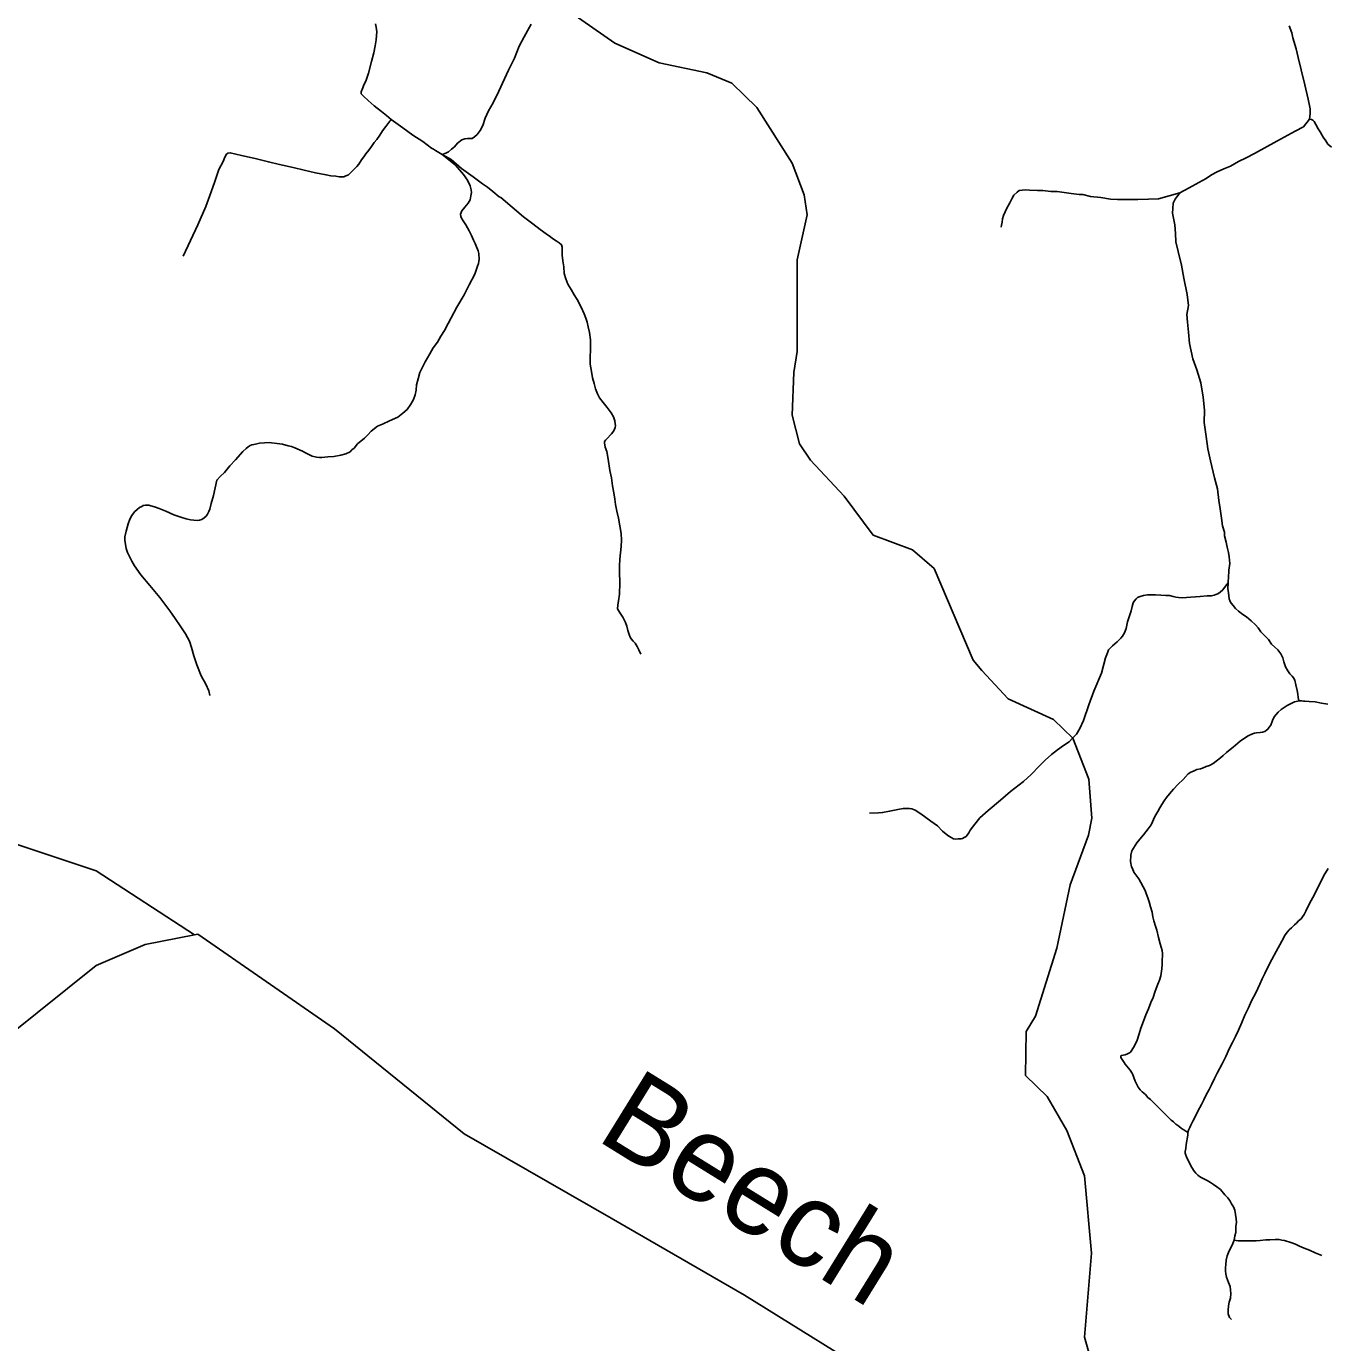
# Model space of a CAD drawing. Extents: x 2290615 to 2522933, y 819489 to 1012715.
# Drawn here: x 2408688 to 2417836, y 885411 to 894668 of the extents above; entities that cross this region are included whole.
import ezdxf

# ---------------------------------------------------------------- set-up
doc = ezdxf.new("R2010")
doc.units = 0
for name, color, linetype in [('Exist Hydrographic Creek Single Shore', 7, 'Continuous'), ('Exist Hydrographic Creek Single Shore Label', 7, 'Continuous'), ('Exist Hydrographic Misc Water Feature', 7, 'Continuous'), ('Exist Road Non-System Type 51', 7, 'Continuous')]:
    doc.layers.add(name, color=color, linetype=linetype)

msp = doc.modelspace()

# ---------------------------------------------------------------- linework, layer by layer
at = {"layer": 'Exist Hydrographic Creek Single Shore'}
msp.add_line((2409869.9, 888279.9), (2409893.3, 888284.5), dxfattribs=at)
for points in [[(2408412.8, 888978.8), (2408438.6, 888974.9), (2409178.3, 888728.3), (2409869.9, 888279.9)], [(2407608.2, 886338), (2407755.2, 886534.5), (2408039.2, 887055), (2408104.2, 887139.7), (2408562.1, 887569.4), (2409178.3, 888062.5), (2409523.6, 888210.5), (2409869.9, 888279.9)], [(2409893.3, 888284.5), (2410855.2, 887618.8), (2411767.2, 886879.1), (2412802.8, 886287.4), (2413739.8, 885744.9), (2414775.4, 885103.8), (2415909.5, 884709.4), (2416096.3, 884636.7)]]:
    msp.add_lwpolyline(points, dxfattribs=at)
at = {"layer": 'Exist Hydrographic Misc Water Feature'}
msp.add_lwpolyline([(2416230, 885103.9), (2416131.4, 885449), (2416180.8, 886040.8), (2416131.4, 886583.3), (2416007.9, 886903.9), (2415869.9, 887142.6), (2415718, 887290.6), (2415721.1, 887599.3), (2415787.1, 887707.1), (2415938, 888186), (2416031.9, 888629.7), (2416160.1, 888979.6), (2416183, 889098.8), (2416161.9, 889373.6), (2416050, 889661.2), (2415915, 889793.6), (2415596, 889938.1), (2415410, 890137.2), (2415349.9, 890210.3), (2415073.9, 890855.6), (2414922, 890987.2), (2414646, 891090.8), (2414441.9, 891364.8), (2414205.1, 891617.7), (2414128, 891732.8), (2414075.1, 891934.1), (2414088, 892233.4), (2414111, 892382), (2414110, 893025.4), (2414180.1, 893343.4), (2414161, 893483.8), (2414075.1, 893706.8), (2413827, 894097.1), (2413650, 894267.1), (2413474.1, 894342), (2413140.1, 894410.4), (2412829, 894548.7), (2412442.1, 894818.5)], dxfattribs=at)
at = {"layer": 'Exist Road Non-System Type 51'}
for points in [[(2411254.8, 894012.2), (2411222.1, 894041.3), (2411187.1, 894067.9), (2411133.9, 894109), (2411091.6, 894145.3), (2411061.3, 894174.3), (2411044.4, 894193.7), (2411043.2, 894207), (2411055.9, 894234.8), (2411062.9, 894257.2), (2411076.4, 894283.2), (2411095.2, 894338.8), (2411115.7, 894421.1), (2411131.5, 894481.6), (2411142.3, 894529.9), (2411149.6, 894572.3), (2411152, 894603.7), (2411153.2, 894629.1), (2411148.4, 894663), (2411143.5, 894686)], [(2412238.9, 894682.4), (2412191, 894595.1), (2412155.8, 894527.5), (2412122, 894444.3), (2412079.8, 894359.8), (2412051.6, 894299.2), (2412010.8, 894211.9), (2411972.8, 894130.2), (2411939, 894073.8), (2411915.1, 894021.7), (2411899.6, 893969.6), (2411881.3, 893935.8), (2411858.7, 893907.6), (2411840.4, 893890.7), (2411823.5, 893879.4), (2411791.7, 893878), (2411772.9, 893876.6), (2411751.7, 893869.5), (2411720.8, 893845.6), (2411700.8, 893821.1), (2411679.1, 893803), (2411657.3, 893784.8), (2411639.2, 893775.2), (2411613.8, 893765.5)], [(2417572.9, 894672.5), (2417590.3, 894622.1), (2417599, 894587.3), (2417621.5, 894509.2), (2417635.4, 894448.3), (2417656.2, 894361.5), (2417682.3, 894257.3), (2417704.9, 894154.8), (2417718.8, 894088.7), (2417718.8, 894054), (2417714.5, 894016.1)], [(2409792, 893051.1), (2409894.5, 893272.4), (2409950.2, 893401.4), (2409979.3, 893477.5), (2410011.9, 893569.8), (2410041.8, 893660.8), (2410073, 893717.8), (2410085.2, 893749), (2410096.1, 893768.1), (2410105.6, 893776.2), (2410122.1, 893778.9), (2410201.8, 893759.9), (2410298.4, 893737.6), (2410390.7, 893714), (2410469.1, 893695.3), (2410565.1, 893674.6), (2410642.3, 893656.5), (2410721.1, 893638.8), (2410796, 893622.8), (2410830.5, 893616.3), (2410864.9, 893613.1), (2410889.6, 893609.8), (2410906.5, 893608.6), (2410921.7, 893610.7), (2410935, 893615.5), (2410943.5, 893619.1), (2410953.2, 893624.3), (2410962, 893630.8), (2410969.5, 893637.4), (2410984, 893653), (2410998.5, 893667.5), (2411011.8, 893682), (2411026.3, 893699), (2411046.8, 893728), (2411062.5, 893751), (2411075.8, 893771.5), (2411097.6, 893798.1), (2411115.7, 893822.3), (2411135.1, 893850.2), (2411154.4, 893871.9), (2411173.8, 893903.4), (2411194.3, 893933.6), (2411216.1, 893962.7), (2411244, 894000), (2411248.7, 894005), (2411254.8, 894012.2)], [(2411254.8, 894012.2), (2411337, 893954.2), (2411405.9, 893902.2), (2411478.4, 893858.6), (2411537.6, 893811.5), (2411553.4, 893803), (2411566.7, 893794.5), (2411613.8, 893765.5)], [(2417714.5, 894016.1), (2417671.9, 893961.9), (2417614.6, 893930.7), (2417510.4, 893875.1), (2417418.4, 893822.9), (2417328.1, 893774.3), (2417269.1, 893743), (2417215.2, 893717), (2417159.7, 893685.7), (2417112.8, 893666.6), (2417065.9, 893644), (2417026, 893623.2), (2416987.8, 893598.8), (2416937.4, 893569.3), (2416869.7, 893532.8), (2416802, 893496.3)], [(2417714.5, 894016.1), (2417729, 894013.5), (2417737.6, 894008.3), (2417747.1, 893998.8), (2417760, 893976.5), (2417777.2, 893946.4), (2417789.9, 893925.3), (2417812.3, 893889.6), (2417830.9, 893861.8), (2417845.2, 893840.1), (2417869.5, 893818.3)], [(2411613.8, 893765.5), (2411706.9, 893691.1), (2411764.2, 893625.3), (2411791.4, 893585), (2411811.1, 893545.5), (2411817.7, 893517.3), (2411818.6, 893498.6), (2411815.8, 893475.1), (2411811.1, 893448.8), (2411795.2, 893424.4), (2411773.6, 893395.2), (2411751.5, 893370.4), (2411741.2, 893347.8), (2411744.9, 893330), (2411749.6, 893319.6), (2411760.9, 893299.9), (2411779.7, 893271.7), (2411802.7, 893229.9), (2411818.6, 893197.1), (2411834.6, 893163.3), (2411845.8, 893140.7), (2411854.3, 893116.3), (2411861.8, 893100.3), (2411865.6, 893088.1), (2411870.2, 893070.3), (2411872.1, 893055.3), (2411873.1, 893043), (2411874, 893030.8), (2411871.2, 893013.9), (2411868.8, 893000.3), (2411862.1, 892980.6), (2411843.9, 892925.8), (2411803.8, 892849.1), (2411767.3, 892779.7), (2411716.2, 892693.9), (2411676, 892617.2), (2411655.9, 892577), (2411628.6, 892529.5), (2411604.8, 892489.4), (2411579.3, 892447.4), (2411551, 892406.3), (2411525.5, 892364.3), (2411492.6, 892309.5), (2411468.9, 892256.6), (2411456.1, 892232.8), (2411445.2, 892189), (2411432.4, 892147), (2411430.6, 892108.7), (2411423.3, 892077.6), (2411410.5, 892044.8), (2411392.2, 892010.1), (2411366.7, 891973.6), (2411337.5, 891948), (2411301, 891920.6), (2411242.6, 891893.2), (2411193.3, 891871.3), (2411159.2, 891857.1), (2411113.7, 891820.4), (2411090.1, 891796), (2411066.5, 891771.6), (2411016.9, 891730.9), (2410993.9, 891701.7), (2410978, 891688.7), (2410965.2, 891675.9), (2410936, 891661.3), (2410899.5, 891652.2), (2410852.1, 891643.1), (2410808.3, 891639.4), (2410766.5, 891635.2), (2410750.5, 891635), (2410730.3, 891638.8), (2410698.2, 891646.3), (2410652, 891669.6), (2410629.7, 891681.3), (2410575.6, 891704.5), (2410553.4, 891712.2), (2410529.4, 891717.8), (2410489.1, 891729.1), (2410453, 891734.7), (2410413, 891740), (2410398.9, 891741.9), (2410363, 891739.4), (2410329.1, 891736.8), (2410301.1, 891730.5), (2410287.3, 891726.3), (2410275.2, 891724.2), (2410261.4, 891719.8), (2410247.5, 891711.6), (2410233.6, 891699.5), (2410210, 891679.1), (2410158.8, 891620.4), (2410119.5, 891577.9), (2410082, 891529.4), (2410054.4, 891505), (2410027, 891476.5), (2410004.5, 891369.7), (2409989.2, 891311.6), (2409979.1, 891272.1), (2409972.7, 891255.1), (2409962.9, 891238)], [(2411613.8, 893765.5), (2411676.9, 893731.5), (2411750.1, 893668.6), (2411831.8, 893608.4), (2411896.5, 893560.5), (2411931.7, 893537.5), (2411969.3, 893506.5), (2412015.3, 893469.9), (2412025.6, 893463.3), (2412186.1, 893329), (2412250.9, 893279.3), (2412301.6, 893239.8), (2412345.7, 893207.9), (2412375.3, 893188.6), (2412390.3, 893175.5), (2412415.6, 893159.5), (2412435.3, 893146.4), (2412452.2, 893132.3), (2412456.9, 893115.4), (2412458.3, 893057.6), (2412462.1, 893018.2), (2412468.7, 892976.8), (2412472.4, 892928.9), (2412482.7, 892893.2), (2412497.7, 892855.7), (2412520.3, 892817.2), (2412542.8, 892779.6), (2412563.5, 892747.7), (2412590.7, 892692.3), (2412611.3, 892645.3), (2412623.5, 892616.2), (2412632.9, 892588), (2412641.4, 892555.1), (2412649.8, 892515.7), (2412657.3, 892464), (2412656.4, 892399.2), (2412654.5, 892335.4), (2412655.4, 892291.2), (2412663.9, 892239.6), (2412671.4, 892196.4), (2412683.6, 892156.9), (2412693, 892118.4), (2412705.2, 892083.6), (2412721.2, 892056.4), (2412745.6, 892023.5), (2412773.7, 891986.9), (2412802.8, 891950.3), (2412817.8, 891921.2), (2412827.2, 891893), (2412830, 891873.3), (2412832.9, 891860.1), (2412830, 891846), (2412821.6, 891824.4), (2412803.8, 891802.8), (2412772.8, 891768.1), (2412763.3, 891757.8), (2412758.2, 891749.8), (2412756.2, 891746.1), (2412755.1, 891738.8), (2412759.6, 891708.9), (2412771.4, 891678.4), (2412782.2, 891623.4), (2412793.4, 891545.5), (2412803.8, 891492.9), (2412812.2, 891437.5), (2412821.6, 891386.8), (2412828.2, 891342.6), (2412833.8, 891305), (2412842.2, 891259), (2412854.4, 891210.2), (2412863.8, 891154.8), (2412872.3, 891101.2), (2412874.2, 891055.2), (2412872.3, 891009.2), (2412868.5, 890966), (2412862.9, 890920), (2412862, 890874.9), (2412861, 890831.7), (2412863.8, 890754.7), (2412860.1, 890674.8), (2412853.5, 890626.9), (2412849.7, 890596.9), (2412847.9, 890571.5), (2412861, 890547.1), (2412883.5, 890512.4), (2412904.2, 890474.8), (2412912.2, 890449.9), (2412920.6, 890419.8), (2412928.1, 890391.7), (2412935.6, 890371.9), (2412943.1, 890360.7), (2412956.3, 890343.8), (2412971.3, 890329.7), (2412984.4, 890306.2), (2412997.6, 890282.7), (2413010.7, 890252.7)], [(2416802, 893496.3), (2416653.7, 893453.7), (2416582.3, 893453.1), (2416507.7, 893449.4), (2416472.3, 893450.8), (2416453.2, 893449.4), (2416405.7, 893451.2), (2416363.5, 893451.2), (2416314.2, 893452.9), (2416247.4, 893463.5), (2416175.2, 893472.3), (2416120.7, 893484.6), (2416094.3, 893486.4), (2416038, 893493.4), (2415988.7, 893498.7), (2415939.5, 893505.7), (2415895.5, 893507.5), (2415839.2, 893512.8), (2415800.5, 893514.5), (2415746.3, 893516.8), (2415714.2, 893517.1), (2415672.1, 893512.8), (2415658, 893502.2), (2415635.1, 893481.1), (2415623.2, 893458.8), (2415606.2, 893425.8), (2415584.8, 893388.3), (2415575, 893363.2), (2415563.4, 893337.3), (2415556.2, 893315), (2415552.7, 893291.8), (2415549.1, 893269.5), (2415547, 893255.8)], [(2416802, 893496.3), (2416770.7, 893452.9), (2416755.1, 893425.1), (2416753.4, 893386.9), (2416750.8, 893353), (2416768.1, 893273.1), (2416771.6, 893210.6), (2416775.1, 893153.2), (2416790.7, 893085.5), (2416815, 892988.2), (2416830.6, 892896.1), (2416855, 892781.5), (2416863.6, 892705), (2416852.3, 892641.6), (2416857.6, 892587.8), (2416864.5, 892518.3), (2416871.4, 892438.4), (2416895.2, 892330.3), (2416922.7, 892253.4), (2416950.4, 892161.3), (2416966.1, 892060.5), (2416976.5, 891968.4), (2416973, 891881.6), (2416987.2, 891783.7), (2417000.4, 891696), (2417019.7, 891612.4), (2417047.4, 891492.6), (2417068.5, 891416), (2417077.7, 891333.2), (2417086.5, 891275.3), (2417095.6, 891209.4), (2417104.2, 891155.5), (2417116.9, 891109.8), (2417118, 891085.1), (2417128.4, 891039.9), (2417136.5, 891006), (2417145.1, 890968.1), (2417149.8, 890936.1), (2417154.2, 890890.2), (2417148.8, 890844.2), (2417146.9, 890830.3), (2417145.5, 890802.2), (2417142, 890754.2), (2417140.7, 890714.2), (2417145.1, 890684.1), (2417149.8, 890642.3), (2417156, 890624.3), (2417164.2, 890612.5), (2417178.4, 890594.6), (2417194.6, 890574.9), (2417215, 890555.3), (2417245.4, 890531.7), (2417271.4, 890516), (2417305.9, 890486.6), (2417334.6, 890459.1), (2417354.9, 890437.4), (2417373.2, 890409.3), (2417406.2, 890378), (2417427.1, 890355.4), (2417447.9, 890324.1), (2417472.2, 890301.6), (2417493, 890284.2), (2417513.2, 890255.5), (2417527.7, 890225.9), (2417534.2, 890197.9), (2417546.6, 890164), (2417562.9, 890136.3), (2417577.2, 890114.5), (2417593.5, 890098.7), (2417601.8, 890086.8), (2417611.9, 890069), (2417618.4, 890037.1), (2417629.1, 889997.3), (2417631.1, 889985.4), (2417637.9, 889933.4), (2417640, 889929.5), (2417644, 889925.5)], [(2409962.9, 891238), (2409952.4, 891224.2), (2409938.6, 891212.1), (2409921.6, 891199.9), (2409906.2, 891195), (2409894.8, 891193.4), (2409865.6, 891194.2), (2409842.9, 891197.5), (2409812.1, 891204.8), (2409781.2, 891214.5), (2409725.3, 891232.4), (2409670.1, 891258.3), (2409623.1, 891277.8), (2409589, 891289.2), (2409563.1, 891295.7), (2409548.5, 891299.7), (2409525, 891299.7), (2409509.5, 891297.3), (2409499.8, 891291.6), (2409484.4, 891284.3), (2409467.4, 891271.3), (2409447.9, 891252.6), (2409429.3, 891228.3), (2409415.5, 891203.1), (2409404.1, 891168.2), (2409390.3, 891117.1), (2409381.4, 891079), (2409379.8, 891053), (2409384.6, 891025.4), (2409389.5, 890996.2), (2409400.1, 890967.8), (2409413, 890940.2), (2409430.9, 890906.1), (2409449.5, 890872.9), (2409493.3, 890811.2), (2409557.4, 890735.7), (2409627.1, 890652.1), (2409697.7, 890557.2), (2409735.8, 890503.6), (2409770.3, 890451.3), (2409806.8, 890395.3), (2409835.2, 890343.3), (2409850.6, 890300.3), (2409866, 890241.9), (2409886.3, 890177.8), (2409918.7, 890101.5), (2409949.5, 890042.3), (2409971.4, 889996), (2409977.9, 889961.1)], [(2417142, 890754.2), (2417125, 890731.8), (2417105.3, 890704.2), (2417086.9, 890688.4), (2417071.1, 890677.9), (2417056.7, 890671.3), (2417044.8, 890667.4), (2417025.1, 890663.4), (2416996.2, 890662.1), (2416945, 890658.2), (2416880.7, 890652.9), (2416849.1, 890650.3), (2416818.9, 890649), (2416792.7, 890651.6), (2416775.6, 890654.2), (2416755.9, 890658.2), (2416730.9, 890664.8), (2416704.6, 890664.8), (2416669.2, 890667.4), (2416632.4, 890670), (2416606.1, 890670), (2416575.9, 890670), (2416547, 890664.8), (2416523.4, 890658.2), (2416505, 890650.3), (2416495.8, 890641.1), (2416482.7, 890626.6), (2416474.8, 890613.5), (2416466.9, 890588.5), (2416460.3, 890557), (2416435.4, 890479.5), (2416424.9, 890433.5), (2416413.1, 890403.2), (2416399.9, 890379.6), (2416386.8, 890365.1), (2416363.1, 890338.8), (2416330.3, 890311.2), (2416310.6, 890292.8), (2416301.4, 890282.3), (2416293.5, 890262.6), (2416280.4, 890227.1), (2416251.5, 890118.1), (2416197.7, 889993.2), (2416162.2, 889896), (2416125.4, 889786.9), (2416100.5, 889729.1), (2416075.5, 889690.9), (2416047.9, 889662), (2416024.3, 889635.7), (2415984.9, 889610.8), (2415942.8, 889579.2), (2415900.8, 889546.4), (2415856.2, 889507), (2415816.7, 889467.5), (2415757.6, 889405.8), (2415703.8, 889358.5), (2415611.8, 889286.2), (2415540.9, 889225.7), (2415454.2, 889153.4), (2415396.4, 889100.9), (2415359.7, 889057.5), (2415326.8, 889014.1), (2415317.6, 888995.7), (2415307.1, 888980), (2415299.2, 888970.8), (2415286.1, 888962.9), (2415274.3, 888956.3), (2415262.5, 888953.7), (2415242.8, 888953.7), (2415223.1, 888952.4), (2415209.9, 888955), (2415194.2, 888962.9), (2415170.5, 888977.3), (2415132.4, 889007.6), (2415097, 889045.7), (2415052.3, 889078.5), (2414981.4, 889131.1), (2414940.7, 889154.8), (2414917, 889164), (2414901.3, 889166.6), (2414881.6, 889167.9), (2414856.6, 889166.6), (2414818.5, 889160), (2414760.7, 889148.2), (2414712.1, 889139), (2414681.9, 889136.4), (2414620.2, 889135)], [(2417644, 889925.5), (2417610.1, 889917.1), (2417558.5, 889892.4), (2417515.1, 889863.8), (2417495.2, 889845.3), (2417467.7, 889813), (2417454.2, 889786.8), (2417442.6, 889752.7), (2417430.7, 889738.4), (2417421, 889726.4), (2417413.2, 889718.3), (2417401.2, 889708), (2417385.3, 889703.7), (2417367.4, 889701.6), (2417343.3, 889699.2), (2417327.4, 889697), (2417313.5, 889692.8), (2417283.7, 889678.4), (2417258, 889661.9), (2417228.2, 889641.5), (2417178.9, 889598.8), (2417157.2, 889582.5), (2417131.4, 889562.1), (2417107.7, 889539.9), (2417087.9, 889523.5), (2417058.2, 889501), (2417036.5, 889484.7), (2417010.9, 889470.5), (2416988.8, 889462), (2416963, 889451.7), (2416947.2, 889447.5), (2416923.2, 889441.1), (2416899.4, 889430.7), (2416879.6, 889422.5), (2416861.7, 889410.1), (2416826.2, 889371.7), (2416790.7, 889339.2), (2416759.2, 889302.7), (2416729.7, 889270.2), (2416708.2, 889243.9), (2416692.5, 889221.7), (2416676.7, 889195.6), (2416663.2, 889173.3), (2416647.6, 889145.2), (2416628, 889110.8), (2416600.9, 889052.4), (2416579.3, 889024.1), (2416548, 888981.6), (2416520.4, 888951.3), (2416500.7, 888925.1), (2416489, 888906.8), (2416465.6, 888868.6), (2416458, 888838.5), (2416458.3, 888822.5), (2416456.4, 888808.4), (2416456.6, 888794.4), (2416463.3, 888758.4), (2416469.5, 888744.7), (2416479.8, 888720.7), (2416494.1, 888701.1), (2416514.4, 888673.3), (2416528.9, 888647.4), (2416545.3, 888617.7), (2416559.6, 888589.9), (2416565.9, 888570.1), (2416578.3, 888540.2), (2416586.7, 888510.3), (2416597.3, 888476.5), (2416607.9, 888438.5), (2416614.1, 888405.7), (2416620.9, 888377.4), (2416631.3, 888341), (2416641.7, 888311.1), (2416652.3, 888261.3), (2416665, 888215.5), (2416672.4, 888191.4), (2416678.7, 888168.8), (2416680.9, 888148.9), (2416680.9, 888128.5), (2416679.2, 888104.7), (2416679.2, 888069.6), (2416675.3, 888040.6), (2416668.4, 887991.5), (2416660.5, 887960.1), (2416649.2, 887931.3), (2416630, 887883.1), (2416614.6, 887838.9), (2416598.2, 887802.6), (2416581.7, 887758.3), (2416564.4, 887716.1), (2416547, 887671.8), (2416529.6, 887621.6), (2416516.2, 887583.5), (2416502.9, 887537.3), (2416483.4, 887498.9), (2416466.1, 887468.7), (2416456.2, 887454.5), (2416448.3, 887448.4), (2416434.3, 887442.2), (2416418.4, 887436)], [(2417644, 889925.5), (2417650.1, 889923.7), (2417658.1, 889923.9), (2417672.2, 889922), (2417682.2, 889922), (2417712.1, 889920.5), (2417756.2, 889917.3), (2417800.2, 889907.9), (2417844.3, 889900.5)], [(2417845.8, 888746.4), (2417816.4, 888695.4), (2417796, 888651.2), (2417768.8, 888602.4), (2417750.7, 888562.8), (2417726.9, 888520.8), (2417706.5, 888481.1), (2417688.3, 888444.8), (2417677, 888421), (2417666.8, 888406.3), (2417655.5, 888392.7), (2417638.5, 888376.8), (2417623.7, 888362.1), (2417609, 888349.6), (2417587.5, 888329.2), (2417571.6, 888313.3), (2417560.3, 888300.9), (2417544.4, 888279.3), (2417519.5, 888235.1), (2417479.8, 888162.5), (2417449.2, 888104.7), (2417425.4, 888057.1), (2417401.6, 888007.2), (2417381.2, 887969.8), (2417365.4, 887932.4), (2417337.1, 887871.1), (2417307.6, 887814.5), (2417284.9, 887765.7), (2417260, 887713.5), (2417238.5, 887661.4), (2417214.7, 887609.2), (2417194.3, 887563.9), (2417173.9, 887521.9), (2417153.5, 887481.1), (2417126.3, 887423.3), (2417100.2, 887371.1), (2417066.2, 887306.5), (2417045.8, 887268), (2417026.6, 887223.7), (2417008.4, 887190.9), (2416989.2, 887154.6), (2416972.2, 887118.3), (2416955.2, 887086.6), (2416929.1, 887038.4), (2416911, 886998.1), (2416895.1, 886968.6), (2416880.4, 886940.3), (2416872.4, 886923.3), (2416864.5, 886906.3), (2416860.4, 886888.5)], [(2416418.4, 887436), (2416404.4, 887433.8), (2416394.6, 887429.6), (2416390.6, 887429.6), (2416388.6, 887425.5), (2416388.6, 887419.5), (2416390.7, 887411.6), (2416397, 887401.7), (2416411.2, 887381.8), (2416419.5, 887370), (2416441.9, 887340.3), (2416454.1, 887326.6), (2416470.3, 887300.8), (2416478.7, 887276.9), (2416489.2, 887251), (2416503.6, 887221.3), (2416509.8, 887207.4), (2416524.1, 887189.5), (2416538.3, 887175.7), (2416560.5, 887156), (2416578.7, 887136.3), (2416597, 887120.7), (2416625.3, 887093), (2416651.8, 887065.5), (2416676, 887041.9), (2416700.4, 887018.1), (2416722.8, 886994.6), (2416741, 886974.7), (2416757.3, 886963), (2416775.6, 886947.3), (2416795.7, 886933.5), (2416814, 886917.8), (2416830, 886908.1), (2416844.2, 886898.3), (2416860.4, 886888.5)], [(2416860.4, 886888.5), (2416858.5, 886870.4), (2416847.6, 886804.4), (2416844, 886776.2), (2416840.2, 886756.2), (2416840.5, 886744.2), (2416844.7, 886730.2), (2416848.8, 886718.3), (2416863.2, 886688.5), (2416887.9, 886642.9), (2416904.3, 886617.2), (2416914.5, 886603.4), (2416928.7, 886589.5), (2416940.9, 886579.6), (2416952.8, 886571.9), (2416995.2, 886552.4), (2417019.5, 886536.8), (2417039.6, 886523.2), (2417063.9, 886507.4), (2417088.1, 886487.8), (2417120.7, 886450.3), (2417141, 886428.5), (2417153.2, 886412.8), (2417157.3, 886406.8), (2417167.5, 886387), (2417179.8, 886365.3), (2417190.1, 886343.3), (2417194.7, 886313.5), (2417199, 886281.4), (2417201.5, 886255.5), (2417197.7, 886229.5), (2417198, 886213.5), (2417196.6, 886185.4), (2417190.7, 886161.4), (2417185.4, 886131.4)], [(2417185.4, 886131.4), (2417175.7, 886109.1), (2417144.5, 886044.6), (2417136.9, 886020.7), (2417129.3, 885990.6), (2417127.7, 885960.5), (2417124.1, 885936.5), (2417124.4, 885914.5), (2417126.8, 885894.4), (2417131, 885870.6), (2417145.7, 885834.8), (2417156.1, 885805), (2417158.3, 885781), (2417160.7, 885756.9), (2417159.2, 885725), (2417151.5, 885702.9), (2417149.5, 885696.8), (2417146, 885670.9), (2417142.4, 885640.7), (2417142.9, 885614.7), (2417153.1, 885588.9), (2417167.4, 885573.1)], [(2417185.4, 886131.4), (2417213.3, 886127.7), (2417245.3, 886128.2), (2417291.4, 886126.9), (2417339.2, 886127.5), (2417367.3, 886130), (2417407.2, 886134.4), (2417437.2, 886134.9), (2417473.1, 886137.5), (2417501.1, 886135.9), (2417521.1, 886132.1), (2417539.2, 886130.4), (2417583.4, 886115), (2417617.5, 886103.6), (2417643.7, 886089.9), (2417678.1, 886076.5), (2417716.1, 886061), (2417754.5, 886043.6), (2417802.7, 886024.4)]]:
    msp.add_lwpolyline(points, dxfattribs=at)

# ---------------------------------------------------------------- texts
at = {"layer": 'Exist Hydrographic Creek Single Shore Label'}
msp.add_text('Beech', height=600, rotation=328.26536, dxfattribs=at).set_placement((2412684.9, 886845))

doc.saveas('drawing.dxf')
